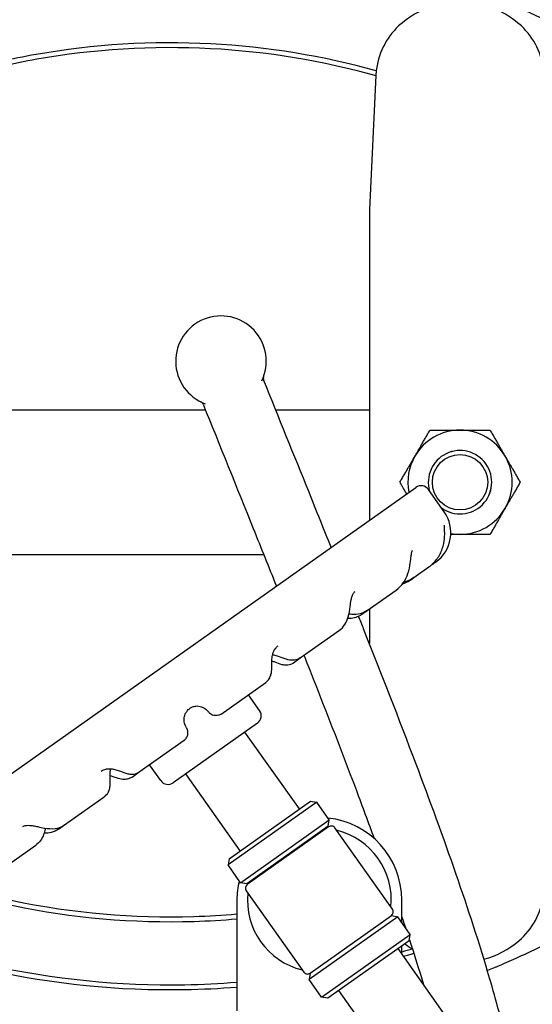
# Model space of a CAD drawing. Header units: inches. Extents: x 24 to 1128, y -69 to 748.
# Tile 537 of 656: x 972 to 979, y 181 to 195. Entities that reach past the tile are written whole.
import ezdxf

# ---------------------------------------------------------------- set-up
doc = ezdxf.new("R2010")
doc.units = ezdxf.units.IN
doc.header["$LTSCALE"] = 32
doc.header["$MEASUREMENT"] = 0
doc.layers.add('Visible (ANSI)', color=7, linetype='Continuous', lineweight=30)

msp = doc.modelspace()

# ---------------------------------------------------------------- linework, layer by layer
at = {"layer": 'Visible (ANSI)'}
for p, q in [((976.87308, 194.15884), (976.78453, 192.30758)), ((976.78453, 192.30758), (976.78453, 190.34721)), ((976.78453, 190.34721), (976.78453, 188.02307)), ((971.28453, 189.54617), (974.51994, 189.54617)), ((975.49056, 189.54617), (976.78453, 189.54617)), ((970.28168, 183.42147), (977.42427, 188.47576)), ((977.81512, 188.13982), (977.59851, 188.44593)), ((975.32656, 187.54617), (971.28453, 187.54617)), ((977.39898, 187.23282), (977.6045, 187.37825)), ((977.67532, 187.42837), (977.68519, 187.43535)), ((977.68519, 187.43535), (977.69579, 187.44286)), ((977.35478, 187.20155), (977.39898, 187.23282)), ((976.75474, 186.77694), (977.15086, 187.05724)), ((976.68155, 186.72515), (976.75474, 186.77694)), ((976.78453, 186.79802), (976.78453, 186.74513)), ((976.78453, 186.74513), (976.78453, 186.31995)), ((975.83017, 186.12269), (976.36911, 186.50406)), ((975.73681, 186.05663), (975.83017, 186.12269)), ((974.7368, 185.34899), (975.35356, 185.78543)), ((975.26796, 185.39629), (975.11303, 185.61522)), ((975.23812, 185.22204), (974.07735, 184.40065)), ((975.81681, 184.03898), (975.06588, 185.10016)), ((973.6065, 184.54916), (974.22668, 184.98802)), ((973.90311, 184.43048), (973.74818, 184.64942)), ((973.50766, 184.47922), (973.6065, 184.54916)), ((975.00051, 183.46135), (974.24959, 184.52253)), ((972.57559, 183.81966), (973.1244, 184.20801)), ((976.05698, 184.13237), (974.83254, 183.26592)), ((974.84746, 183.35304), (975.96986, 184.14729)), ((975.96986, 184.14729), (976.05698, 184.13237)), ((976.23027, 183.88748), (976.05698, 184.13237)), ((972.4921, 183.76058), (972.57559, 183.81966)), ((975.00583, 183.02103), (976.23027, 183.88748)), ((976.21536, 183.80036), (975.09295, 183.00611)), ((976.22113, 183.7922), (975.09873, 182.99795)), ((976.21536, 183.80036), (976.23027, 183.88748)), ((976.06808, 183.68389), (976.0623, 183.69205)), ((977.1025, 182.65487), (976.30825, 183.77728)), ((976.83819, 183.6629), (976.83921, 183.64152)), ((971.76843, 183.24849), (972.17967, 183.5395)), ((974.84746, 183.35304), (974.83254, 183.26592)), ((975.00583, 183.02103), (974.83254, 183.26592)), ((975.25178, 183.10626), (975.24601, 183.11442)), ((975.09295, 183.00611), (975.00583, 183.02103)), ((975.08381, 182.91083), (975.87806, 181.78842)), ((974.95566, 182.78285), (974.95566, 181.25206)), ((977.23066, 182.47377), (977.23066, 182.78285)), ((975.96518, 181.77351), (977.08758, 182.56775)), ((977.08758, 182.56775), (977.1747, 182.55284)), ((977.1747, 182.55284), (975.95026, 181.68639)), ((977.34799, 182.30795), (977.1747, 182.55284)), ((976.12355, 181.4415), (977.34799, 182.30795)), ((977.33308, 182.22083), (977.34799, 182.30795)), ((977.33308, 182.22083), (976.21067, 181.42658)), ((977.85874, 181.15337), (977.18002, 182.11252)), ((977.23066, 182.04097), (977.23066, 182.14835)), ((975.96518, 181.77351), (975.95026, 181.68639)), ((976.12355, 181.4415), (975.95026, 181.68639)), ((977.04245, 180.57574), (976.36373, 181.53489)), ((976.21067, 181.42658), (976.12355, 181.4415))]:
    msp.add_line(p, q, dxfattribs=at)
msp.add_circle((978.03453, 188.54617), 0.38194, dxfattribs=at)
for centre, radius, start, end in [((974.03453, 187.54617), 14.5, 341.178513, 78.059456), ((974.03453, 187.54617), 12.75, 304.209033, 76.391039), ((978.03453, 193.92117), 1.25, 49.428759, 130.571241), ((977.87193, 194.11107), 1, 130.571241, 172.034452), ((978.19713, 194.11107), 1, 7.965548, 49.428759), ((974.73505, 190.2155), 0.625, 334.258997, 249.703178), ((975.38181, 189.98237), 0.0625, 160.178566, 201.986754), ((974.43132, 189.59873), 0.0625, 21.986749, 63.782251), ((978.03453, 188.54617), 0.719, 90, 150), ((978.03453, 188.54617), 0.719, 30, 90), ((978.03453, 188.54617), 0.43764, 234.273478, 196.29504), ((978.03453, 188.54617), 0.4375, 234.219876, 196.348642), ((978.03453, 188.54617), 0.719, 150, 191.05786), ((978.03453, 188.54617), 0.719, 330, 30), ((977.49647, 188.37373), 0.125, 35.284259, 125.284259), ((977.40698, 187.851), 0.5, 305.284259, 35.284259), ((978.03453, 188.54617), 0.719, 270, 330), ((978.03453, 188.54617), 0.719, 259.768616, 270), ((975.16592, 185.32408), 0.125, 305.284259, 35.284259), ((974.00515, 184.50269), 0.125, 215.284259, 305.284259), ((976.09316, 182.78285), 1.1375, 0, 84.034652), ((976.25724, 183.74118), 0.0625, 35.284259, 125.284259), ((976.09316, 182.78285), 0.9925, 84.367988, 85.257404), ((976.09316, 182.78285), 0.9925, 354.367988, 76.20053), ((976.09316, 182.78285), 1.1375, 166.533866, 180), ((975.13483, 182.94693), 0.0625, 125.284259, 215.284259), ((976.09316, 182.78285), 0.9925, 165.311115, 166.20053), ((976.09316, 182.78285), 0.9925, 174.367988, 256.20053), ((978.19713, 182.98127), 1, 310.571241, 352.034452), ((977.05148, 182.61877), 0.0625, 305.284259, 35.284259), ((978.03453, 183.17117), 1.25, 232.529525, 238.264999), ((978.03453, 183.17117), 1.25, 285.325033, 310.571241), ((975.92907, 181.82452), 0.0625, 215.284259, 305.284259)]:
    msp.add_arc(centre, radius, start, end, dxfattribs=at)
for points, knots in [([(964.46724, 188.54617), (964.46724, 188.73565), (964.47618, 188.92621), (964.49396, 189.11524), (964.49521, 189.12854), (964.49651, 189.14184), (964.49785, 189.15513), (964.49858, 189.16245), (964.49934, 189.16978), (964.5001, 189.1771), (964.51985, 189.3663), (964.54841, 189.55419), (964.58554, 189.74037), (964.58675, 189.74645), (964.58797, 189.75252), (964.5892, 189.75859), (964.59351, 189.77987), (964.59793, 189.80112), (964.60246, 189.82234), (964.6187, 189.89837), (964.63637, 189.97414), (964.65546, 190.04955), (964.65606, 190.05191), (964.65666, 190.05427), (964.65726, 190.05663), (964.69141, 190.19091), (964.72995, 190.32376), (964.77268, 190.45499), (964.79311, 190.51771), (964.81451, 190.58013), (964.83687, 190.6422), (964.8383, 190.64619), (964.83974, 190.65018), (964.84119, 190.65417), (964.87465, 190.74649), (964.91022, 190.83803), (964.9478, 190.92864), (964.95058, 190.93534), (964.95337, 190.94203), (964.95617, 190.94871), (964.97269, 190.98819), (964.9896, 191.02748), (965.00688, 191.06659), (965.06981, 191.20905), (965.13773, 191.34913), (965.21013, 191.48629), (965.21615, 191.49769), (965.2222, 191.50908), (965.22828, 191.52044), (965.25155, 191.56392), (965.27526, 191.6071), (965.29941, 191.64997), (965.31953, 191.68569), (965.33998, 191.72126), (965.36075, 191.75664), (965.36855, 191.76993), (965.37639, 191.7832), (965.38428, 191.79644), (965.46689, 191.93509), (965.55435, 192.07085), (965.64552, 192.20257), (965.6631, 192.22796), (965.68086, 192.25327), (965.69879, 192.27849), (965.70998, 192.29422), (965.72123, 192.30991), (965.73256, 192.32557), (965.78233, 192.39438), (965.83335, 192.4624), (965.88538, 192.52935), (965.89825, 192.5459), (965.91117, 192.56239), (965.92416, 192.57881), (965.96173, 192.62632), (965.99977, 192.67325), (966.03819, 192.71952), (966.11979, 192.81778), (966.20471, 192.91495), (966.29155, 193.00952), (966.30728, 193.02665), (966.32307, 193.04369), (966.33892, 193.06064), (966.38286, 193.10765), (966.42721, 193.15395), (966.47171, 193.19931), (966.4845, 193.21235), (966.49736, 193.22538), (966.5103, 193.23838), (966.52707, 193.25525), (966.54396, 193.27208), (966.56095, 193.28887), (966.61513, 193.3424), (966.67036, 193.39545), (966.72622, 193.44764), (966.79723, 193.51398), (966.86925, 193.5789), (966.94129, 193.64168), (966.95314, 193.652), (966.96504, 193.66232), (966.97699, 193.67261), (966.99565, 193.68869), (967.01443, 193.70473), (967.03332, 193.72073), (967.09594, 193.77375), (967.15974, 193.82621), (967.22412, 193.87764), (967.24361, 193.89321), (967.26315, 193.90868), (967.28273, 193.92405), (967.33562, 193.96557), (967.38877, 194.0063), (967.44182, 194.04603), (967.54004, 194.1196), (967.64143, 194.19235), (967.74392, 194.26274), (967.76417, 194.27666), (967.78447, 194.29048), (967.8048, 194.30421), (967.85917, 194.34092), (967.91371, 194.3769), (967.96808, 194.41198), (967.98392, 194.42219), (967.99982, 194.43239), (968.01579, 194.44255), (968.036, 194.45542), (968.05631, 194.46824), (968.07671, 194.48101), (968.13519, 194.51762), (968.19439, 194.55378), (968.25392, 194.58927), (968.34109, 194.64124), (968.429, 194.69177), (968.51639, 194.74025), (968.5382, 194.75235), (968.56009, 194.7644), (968.58207, 194.77637), (968.602, 194.78723), (968.62199, 194.79804), (968.64204, 194.80879), (968.71914, 194.85011), (968.79714, 194.89062), (968.87573, 194.93013), (968.89535, 194.94), (968.915, 194.9498), (968.93469, 194.95954), (968.93913, 194.96174), (968.94358, 194.96393), (968.94802, 194.96612), (968.99304, 194.98831), (969.03812, 195.01011), (969.08319, 195.03152), (969.2146, 195.09391), (969.34756, 195.15362), (969.48154, 195.21049), (969.49988, 195.21828), (969.51824, 195.22601), (969.53661, 195.23369), (969.57978, 195.25173), (969.62304, 195.26947), (969.66638, 195.28691), (969.70844, 195.30384), (969.75062, 195.32051), (969.79291, 195.33691), (969.8104, 195.34369), (969.82791, 195.35043), (969.84544, 195.35713), (969.98402, 195.41005), (970.12372, 195.46013), (970.26414, 195.50732), (970.31947, 195.52591), (970.37496, 195.54407), (970.4306, 195.5618), (970.44609, 195.56674), (970.46159, 195.57164), (970.4771, 195.57651), (970.56977, 195.60559), (970.6628, 195.63346), (970.75613, 195.66013), (970.77047, 195.66422), (970.78481, 195.66829), (970.79916, 195.67233), (970.82415, 195.67936), (970.84915, 195.68631), (970.87418, 195.69317), (971.05448, 195.74259), (971.23609, 195.7876), (971.41856, 195.82821), (971.43031, 195.83082), (971.44206, 195.83342), (971.45382, 195.836), (971.46728, 195.83895), (971.48074, 195.84187), (971.49421, 195.84478), (971.58082, 195.86345), (971.66765, 195.88114), (971.75466, 195.89785), (971.765, 195.89983), (971.77535, 195.9018), (971.7857, 195.90376), (971.89751, 195.92492), (972.00962, 195.94447), (972.12198, 195.9624), (972.22621, 195.97904), (972.33067, 195.9943), (972.43529, 196.00818), (972.44268, 196.00916), (972.45008, 196.01013), (972.45747, 196.0111), (972.55661, 196.02406), (972.65589, 196.03578), (972.75527, 196.04627), (972.76319, 196.04711), (972.77111, 196.04794), (972.77903, 196.04876), (972.78486, 196.04936), (972.7907, 196.04996), (972.79654, 196.05056), (972.99502, 196.07082), (973.19412, 196.08618), (973.39328, 196.09664), (973.41901, 196.09799), (973.44478, 196.09927), (973.47057, 196.10046), (973.47321, 196.10058), (973.47585, 196.1007), (973.47849, 196.10082), (973.59118, 196.10595), (973.70437, 196.10953), (973.81756, 196.11154), (973.8184, 196.11156), (973.81925, 196.11157), (973.8201, 196.11159), (973.89136, 196.11284), (973.96262, 196.11346), (974.03376, 196.11347), (974.03402, 196.11347), (974.03427, 196.11347), (974.03453, 196.11347)], [0.713770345, 0.713770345, 0.713770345, 0.713770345, 0.723953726, 0.723953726, 0.723953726, 0.724670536, 0.724670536, 0.724670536, 0.725065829, 0.725065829, 0.725065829, 0.735280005, 0.735280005, 0.735280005, 0.73561331, 0.73561331, 0.73561331, 0.736781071, 0.736781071, 0.736781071, 0.740963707, 0.740963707, 0.740963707, 0.7410946, 0.7410946, 0.7410946, 0.748544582, 0.748544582, 0.748544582, 0.752105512, 0.752105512, 0.752105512, 0.752334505, 0.752334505, 0.752334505, 0.757635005, 0.757635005, 0.757635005, 0.758026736, 0.758026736, 0.758026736, 0.760339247, 0.760339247, 0.760339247, 0.768763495, 0.768763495, 0.768763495, 0.769463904, 0.769463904, 0.769463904, 0.772143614, 0.772143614, 0.772143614, 0.77437648, 0.77437648, 0.77437648, 0.775215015, 0.775215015, 0.775215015, 0.783997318, 0.783997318, 0.783997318, 0.785690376, 0.785690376, 0.785690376, 0.786746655, 0.786746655, 0.786746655, 0.791390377, 0.791390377, 0.791390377, 0.792538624, 0.792538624, 0.792538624, 0.795860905, 0.795860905, 0.795860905, 0.802916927, 0.802916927, 0.802916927, 0.804194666, 0.804194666, 0.804194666, 0.807738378, 0.807738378, 0.807738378, 0.808756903, 0.808756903, 0.808756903, 0.810077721, 0.810077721, 0.810077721, 0.814289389, 0.814289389, 0.814289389, 0.819643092, 0.819643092, 0.819643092, 0.820523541, 0.820523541, 0.820523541, 0.821898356, 0.821898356, 0.821898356, 0.826456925, 0.826456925, 0.826456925, 0.82783697, 0.82783697, 0.82783697, 0.831564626, 0.831564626, 0.831564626, 0.838466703, 0.838466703, 0.838466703, 0.839830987, 0.839830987, 0.839830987, 0.843480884, 0.843480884, 0.843480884, 0.844543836, 0.844543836, 0.844543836, 0.845889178, 0.845889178, 0.845889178, 0.849746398, 0.849746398, 0.849746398, 0.85539408, 0.85539408, 0.85539408, 0.85680352, 0.85680352, 0.85680352, 0.858081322, 0.858081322, 0.858081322, 0.862993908, 0.862993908, 0.862993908, 0.864220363, 0.864220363, 0.864220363, 0.864497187, 0.864497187, 0.864497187, 0.867299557, 0.867299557, 0.867299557, 0.875469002, 0.875469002, 0.875469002, 0.876587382, 0.876587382, 0.876587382, 0.879214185, 0.879214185, 0.879214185, 0.881763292, 0.881763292, 0.881763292, 0.882817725, 0.882817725, 0.882817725, 0.891152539, 0.891152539, 0.891152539, 0.894436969, 0.894436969, 0.894436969, 0.895351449, 0.895351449, 0.895351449, 0.90081404, 0.90081404, 0.90081404, 0.901653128, 0.901653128, 0.901653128, 0.903114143, 0.903114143, 0.903114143, 0.913641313, 0.913641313, 0.913641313, 0.9143192, 0.9143192, 0.9143192, 0.915095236, 0.915095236, 0.915095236, 0.920086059, 0.920086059, 0.920086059, 0.920679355, 0.920679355, 0.920679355, 0.927089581, 0.927089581, 0.927089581, 0.933036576, 0.933036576, 0.933036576, 0.933456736, 0.933456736, 0.933456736, 0.939090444, 0.939090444, 0.939090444, 0.939539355, 0.939539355, 0.939539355, 0.939870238, 0.939870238, 0.939870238, 0.951116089, 0.951116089, 0.951116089, 0.952569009, 0.952569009, 0.952569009, 0.952717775, 0.952717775, 0.952717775, 0.959065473, 0.959065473, 0.959065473, 0.959112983, 0.959112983, 0.959112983, 0.963109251, 0.963109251, 0.963109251, 0.963123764, 0.963123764, 0.963123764, 0.963123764]), ([(975.99131, 195.95526), (976.18017, 195.92438), (976.36876, 195.88888), (976.55655, 195.84871), (976.56801, 195.84626), (976.57947, 195.84379), (976.59092, 195.8413), (976.69736, 195.8182), (976.80353, 195.7936), (976.90934, 195.7675), (976.92216, 195.76433), (976.93498, 195.76115), (976.9478, 195.75794), (977.16808, 195.7028), (977.38673, 195.64115), (977.60288, 195.57307), (977.6183, 195.56822), (977.63371, 195.56333), (977.6491, 195.55841), (977.73556, 195.53076), (977.82161, 195.50209), (977.9072, 195.47239), (977.91896, 195.46831), (977.93072, 195.46421), (977.94247, 195.46009), (977.95917, 195.45423), (977.97587, 195.44833), (977.99255, 195.44239), (978.1991, 195.36881), (978.40442, 195.28869), (978.60744, 195.20202), (978.62584, 195.19416), (978.64423, 195.18625), (978.6626, 195.17828), (978.75276, 195.13918), (978.84244, 195.09879), (978.93153, 195.05713), (978.95045, 195.04828), (978.96936, 195.03937), (978.98823, 195.0304), (979.03312, 195.00907), (979.07784, 194.98742), (979.1224, 194.96545), (979.26978, 194.89278), (979.41529, 194.8166), (979.55845, 194.73705), (979.57844, 194.72594), (979.59838, 194.71477), (979.61828, 194.70353), (979.64683, 194.6874), (979.67528, 194.67114), (979.70362, 194.65475), (979.74088, 194.63321), (979.77806, 194.61138), (979.81514, 194.58928), (979.83014, 194.58033), (979.84513, 194.57134), (979.8601, 194.56231), (979.88068, 194.54989), (979.90123, 194.53738), (979.92175, 194.52478), (980.10702, 194.41104), (980.28955, 194.29025), (980.46776, 194.16278), (980.48782, 194.14843), (980.50782, 194.134), (980.52776, 194.11949), (980.60948, 194.06002), (980.69025, 193.99914), (980.76993, 193.9369), (980.78921, 193.92184), (980.80843, 193.9067), (980.82758, 193.89147), (980.9707, 193.77775), (981.11018, 193.65957), (981.2449, 193.53768), (981.27598, 193.50957), (981.30691, 193.48116), (981.33769, 193.45245), (981.33941, 193.45085), (981.34112, 193.44925), (981.34284, 193.44765), (981.35907, 193.43248), (981.37526, 193.41724), (981.3914, 193.40191), (981.4633, 193.33364), (981.53429, 193.26377), (981.60415, 193.19238), (981.62087, 193.1753), (981.63752, 193.15812), (981.65411, 193.14087), (981.76638, 193.02406), (981.87556, 192.90332), (981.98084, 192.77914), (981.99473, 192.76276), (982.00855, 192.74632), (982.02231, 192.72982), (982.04823, 192.69871), (982.07391, 192.6674), (982.09932, 192.63589), (982.11222, 192.6199), (982.12505, 192.60386), (982.13781, 192.58777), (982.20178, 192.50713), (982.26404, 192.42522), (982.32443, 192.34221), (982.33551, 192.32699), (982.34652, 192.31173), (982.35747, 192.29644), (982.38221, 192.26188), (982.40662, 192.22713), (982.4307, 192.19221), (982.44101, 192.17726), (982.45126, 192.16227), (982.46145, 192.14725), (982.46443, 192.14287), (982.4674, 192.13848), (982.47036, 192.13409), (982.52538, 192.05261), (982.57903, 191.96955), (982.63112, 191.885), (982.6399, 191.87076), (982.64863, 191.85647), (982.65731, 191.84215), (982.68048, 191.80393), (982.70332, 191.76542), (982.72583, 191.72663), (982.7336, 191.71324), (982.74133, 191.69981), (982.74902, 191.68635), (982.80248, 191.59276), (982.85402, 191.49744), (982.90329, 191.40079), (982.90874, 191.39009), (982.91417, 191.37937), (982.91957, 191.36864), (982.942, 191.32405), (982.96395, 191.27919), (982.98538, 191.2341), (982.98969, 191.22504), (982.99398, 191.21596), (982.99825, 191.20688), (983.04678, 191.10358), (983.09265, 190.99906), (983.13571, 190.89352), (983.13803, 190.88782), (983.14034, 190.88212), (983.14265, 190.87642), (983.16364, 190.82455), (983.18395, 190.77243), (983.20357, 190.7201), (983.20509, 190.71603), (983.20662, 190.71195), (983.20814, 190.70788), (983.24292, 190.61451), (983.27548, 190.52048), (983.30577, 190.42595), (983.31174, 190.4073), (983.31763, 190.3886), (983.32345, 190.36986), (983.32383, 190.36863), (983.32421, 190.36741), (983.32459, 190.36618), (983.34231, 190.30891), (983.35927, 190.25122), (983.37542, 190.19324), (983.3755, 190.19296), (983.37557, 190.19268), (983.37565, 190.1924), (983.40767, 190.07734), (983.43651, 189.96105), (983.46198, 189.84378), (983.46286, 189.83974), (983.46373, 189.8357), (983.4646, 189.83165), (983.47633, 189.77713), (983.48734, 189.7224), (983.49761, 189.66749), (983.49877, 189.66128), (983.49992, 189.65506), (983.50107, 189.64884), (983.52155, 189.53738), (983.53899, 189.42518), (983.55331, 189.31246), (983.5547, 189.3015), (983.55606, 189.29052), (983.5574, 189.27955), (983.56329, 189.23105), (983.56859, 189.18252), (983.57331, 189.13398), (983.57461, 189.12064), (983.57586, 189.1073), (983.57707, 189.09396), (983.58667, 188.98786), (983.59347, 188.88174), (983.59748, 188.77578), (983.59815, 188.75811), (983.59874, 188.74044), (983.59926, 188.72277), (983.60049, 188.68059), (983.60127, 188.63844), (983.60162, 188.59634), (983.60179, 188.57651), (983.60185, 188.5567), (983.60182, 188.5369), (983.60181, 188.52722), (983.60177, 188.51754), (983.60171, 188.50787), (983.60114, 188.41788), (983.59857, 188.32771), (983.59397, 188.23748), (983.59275, 188.21346), (983.59138, 188.18944), (983.58988, 188.16542), (983.58763, 188.12973), (983.58507, 188.09403), (983.5822, 188.05834), (983.5801, 188.03226), (983.57782, 188.00619), (983.57539, 187.98012), (983.56667, 187.88699), (983.55579, 187.79387), (983.54282, 187.70135), (983.53863, 187.67143), (983.53421, 187.64156), (983.52958, 187.61175), (983.52502, 187.58237), (983.52025, 187.55304), (983.51527, 187.52377), (983.50992, 187.49235), (983.50434, 187.46099), (983.49851, 187.4297), (983.48236, 187.34292), (983.46438, 187.2567), (983.44464, 187.17113), (983.43689, 187.13751), (983.42886, 187.10398), (983.42057, 187.07057), (983.41867, 187.06295), (983.41677, 187.05533), (983.41485, 187.04771), (983.41052, 187.03055), (983.40612, 187.01342), (983.40165, 186.99631), (983.39268, 186.96198), (983.38343, 186.92776), (983.37391, 186.89367), (983.35212, 186.81573), (983.3289, 186.73843), (983.30431, 186.66187), (983.29609, 186.63627), (983.28772, 186.61076), (983.2792, 186.58533), (983.27595, 186.57565), (983.27269, 186.56599), (983.2694, 186.55633), (983.26326, 186.53829), (983.25703, 186.52027), (983.25072, 186.50227), (983.23823, 186.46662), (983.22541, 186.43107), (983.21227, 186.3956), (983.18638, 186.32571), (983.15925, 186.25618), (983.1309, 186.18708), (983.1161, 186.15099), (983.10096, 186.11501), (983.0855, 186.07916), (983.07866, 186.0633), (983.07176, 186.04746), (983.06479, 186.03165), (983.04884, 185.99545), (983.03256, 185.95938), (983.01595, 185.92345), (983.00751, 185.90518), (982.99898, 185.88695), (982.99037, 185.86876), (982.96765, 185.82074), (982.94435, 185.77299), (982.92048, 185.72552), (982.90223, 185.6892), (982.88364, 185.65304), (982.86473, 185.61706), (982.85734, 185.60299), (982.8499, 185.58895), (982.84241, 185.57495), (982.82299, 185.5386), (982.80326, 185.50248), (982.78323, 185.46658), (982.76078, 185.42634), (982.73796, 185.38639), (982.71478, 185.34672), (982.70156, 185.32411), (982.68823, 185.30159), (982.67478, 185.27917), (982.65321, 185.2432), (982.63135, 185.20748), (982.60921, 185.17201), (982.6013, 185.15933), (982.59334, 185.14668), (982.58536, 185.13407), (982.56278, 185.0984), (982.53991, 185.063), (982.51678, 185.02786), (982.48032, 184.97248), (982.44318, 184.91776), (982.40543, 184.86372), (982.36948, 184.81226), (982.33282, 184.76122), (982.29549, 184.71062), (982.27027, 184.67643), (982.24473, 184.64245), (982.2189, 184.60867), (982.1751, 184.5514), (982.13043, 184.49473), (982.08495, 184.43869), (982.05862, 184.40624), (982.03201, 184.37401), (982.00514, 184.342), (981.95764, 184.28541), (981.9093, 184.2295), (981.8602, 184.1743), (981.78359, 184.08818), (981.70509, 184.0038), (981.62492, 183.92126), (981.59754, 183.89307), (981.56996, 183.86509), (981.54219, 183.83733), (981.48767, 183.78282), (981.43242, 183.72915), (981.37653, 183.67635), (981.35983, 183.66057), (981.34307, 183.64487), (981.32626, 183.62924), (981.3147, 183.6185), (981.30311, 183.6078), (981.2915, 183.59714), (981.25467, 183.5633), (981.21758, 183.52985), (981.18025, 183.49677), (981.15963, 183.4785), (981.13894, 183.46035), (981.11818, 183.44231), (981.03542, 183.37041), (980.95112, 183.29998), (980.8655, 183.23117), (980.83454, 183.20629), (980.80341, 183.18161), (980.77211, 183.15715), (980.71703, 183.11409), (980.66142, 183.07169), (980.60532, 183.02994), (980.574, 183.00663), (980.54253, 182.98352), (980.51091, 182.96062), (980.50944, 182.95956), (980.50797, 182.95849), (980.5065, 182.95743), (980.36049, 182.85182), (980.21133, 182.75059), (980.05961, 182.65382), (980.02986, 182.63485), (980.00002, 182.61606), (979.97008, 182.59743), (979.90545, 182.55722), (979.84037, 182.51781), (979.7749, 182.4792), (979.74692, 182.46271), (979.71887, 182.44636), (979.69075, 182.43016), (979.6427, 182.40247), (979.59444, 182.37521), (979.54601, 182.34839), (979.54405, 182.3473), (979.54208, 182.34622), (979.54012, 182.34513), (979.42275, 182.28023), (979.30395, 182.21767), (979.18388, 182.15746), (979.15885, 182.14491), (979.13377, 182.13245), (979.10863, 182.12011), (979.03236, 182.08264), (978.9556, 182.04612), (978.8784, 182.01055), (978.85461, 181.99959), (978.83078, 181.98871), (978.80691, 181.97793), (978.71927, 181.93835), (978.63107, 181.89997), (978.54238, 181.8628), (978.52944, 181.85738), (978.51648, 181.85198), (978.50352, 181.84661), (978.47306, 181.83399), (978.44255, 181.82151), (978.41198, 181.80917)], [0, 0, 0, 0, 0.010790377, 0.010790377, 0.010790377, 0.011448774, 0.011448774, 0.011448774, 0.017568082, 0.017568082, 0.017568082, 0.018309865, 0.018309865, 0.018309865, 0.031060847, 0.031060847, 0.031060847, 0.031970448, 0.031970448, 0.031970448, 0.037079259, 0.037079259, 0.037079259, 0.037781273, 0.037781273, 0.037781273, 0.038778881, 0.038778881, 0.038778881, 0.051127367, 0.051127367, 0.051127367, 0.052246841, 0.052246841, 0.052246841, 0.057742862, 0.057742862, 0.057742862, 0.058910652, 0.058910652, 0.058910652, 0.061687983, 0.061687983, 0.061687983, 0.070874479, 0.070874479, 0.070874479, 0.072157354, 0.072157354, 0.072157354, 0.073997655, 0.073997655, 0.073997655, 0.076416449, 0.076416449, 0.076416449, 0.077395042, 0.077395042, 0.077395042, 0.078740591, 0.078740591, 0.078740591, 0.090891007, 0.090891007, 0.090891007, 0.092258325, 0.092258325, 0.092258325, 0.097860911, 0.097860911, 0.097860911, 0.099216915, 0.099216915, 0.099216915, 0.109348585, 0.109348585, 0.109348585, 0.111685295, 0.111685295, 0.111685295, 0.111815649, 0.111815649, 0.111815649, 0.113048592, 0.113048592, 0.113048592, 0.118540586, 0.118540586, 0.118540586, 0.119854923, 0.119854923, 0.119854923, 0.128751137, 0.128751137, 0.128751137, 0.129924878, 0.129924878, 0.129924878, 0.132137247, 0.132137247, 0.132137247, 0.133259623, 0.133259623, 0.133259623, 0.138885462, 0.138885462, 0.138885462, 0.139916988, 0.139916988, 0.139916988, 0.142248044, 0.142248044, 0.142248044, 0.143246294, 0.143246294, 0.143246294, 0.143537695, 0.143537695, 0.143537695, 0.148948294, 0.148948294, 0.148948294, 0.149859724, 0.149859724, 0.149859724, 0.152290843, 0.152290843, 0.152290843, 0.153129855, 0.153129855, 0.153129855, 0.158964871, 0.158964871, 0.158964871, 0.159610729, 0.159610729, 0.159610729, 0.162295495, 0.162295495, 0.162295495, 0.162835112, 0.162835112, 0.162835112, 0.168972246, 0.168972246, 0.168972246, 0.16930348, 0.16930348, 0.16930348, 0.172317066, 0.172317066, 0.172317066, 0.1725517, 0.1725517, 0.1725517, 0.177925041, 0.177925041, 0.177925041, 0.178985, 0.178985, 0.178985, 0.179054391, 0.179054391, 0.179054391, 0.182292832, 0.182292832, 0.182292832, 0.18230853, 0.18230853, 0.18230853, 0.188735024, 0.188735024, 0.188735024, 0.188956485, 0.188956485, 0.188956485, 0.191942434, 0.191942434, 0.191942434, 0.192280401, 0.192280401, 0.192280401, 0.198336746, 0.198336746, 0.198336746, 0.19892617, 0.19892617, 0.19892617, 0.201531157, 0.201531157, 0.201531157, 0.202247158, 0.202247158, 0.202247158, 0.207940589, 0.207940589, 0.207940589, 0.208890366, 0.208890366, 0.208890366, 0.211158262, 0.211158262, 0.211158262, 0.212225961, 0.212225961, 0.212225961, 0.212747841, 0.212747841, 0.212747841, 0.217602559, 0.217602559, 0.217602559, 0.218894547, 0.218894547, 0.218894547, 0.220814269, 0.220814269, 0.220814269, 0.222216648, 0.222216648, 0.222216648, 0.227225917, 0.227225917, 0.227225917, 0.228845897, 0.228845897, 0.228845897, 0.230442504, 0.230442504, 0.230442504, 0.232156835, 0.232156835, 0.232156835, 0.236912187, 0.236912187, 0.236912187, 0.238780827, 0.238780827, 0.238780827, 0.239207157, 0.239207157, 0.239207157, 0.240168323, 0.240168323, 0.240168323, 0.242097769, 0.242097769, 0.242097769, 0.246509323, 0.246509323, 0.246509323, 0.247984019, 0.247984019, 0.247984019, 0.24854499, 0.24854499, 0.24854499, 0.249592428, 0.249592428, 0.249592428, 0.25166721, 0.25166721, 0.25166721, 0.255756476, 0.255756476, 0.255756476, 0.257892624, 0.257892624, 0.257892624, 0.258837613, 0.258837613, 0.258837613, 0.261001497, 0.261001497, 0.261001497, 0.262101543, 0.262101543, 0.262101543, 0.26500469, 0.26500469, 0.26500469, 0.267225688, 0.267225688, 0.267225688, 0.268093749, 0.268093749, 0.268093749, 0.270346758, 0.270346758, 0.270346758, 0.272872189, 0.272872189, 0.272872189, 0.274312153, 0.274312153, 0.274312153, 0.276621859, 0.276621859, 0.276621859, 0.277447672, 0.277447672, 0.277447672, 0.279782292, 0.279782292, 0.279782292, 0.283461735, 0.283461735, 0.283461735, 0.286965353, 0.286965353, 0.286965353, 0.289332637, 0.289332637, 0.289332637, 0.293346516, 0.293346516, 0.293346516, 0.295670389, 0.295670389, 0.295670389, 0.299778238, 0.299778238, 0.299778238, 0.306186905, 0.306186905, 0.306186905, 0.308375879, 0.308375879, 0.308375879, 0.312674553, 0.312674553, 0.312674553, 0.313959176, 0.313959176, 0.313959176, 0.314842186, 0.314842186, 0.314842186, 0.317643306, 0.317643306, 0.317643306, 0.31919023, 0.31919023, 0.31919023, 0.325357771, 0.325357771, 0.325357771, 0.327587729, 0.327587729, 0.327587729, 0.331511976, 0.331511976, 0.331511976, 0.333702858, 0.333702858, 0.333702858, 0.333804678, 0.333804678, 0.333804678, 0.343916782, 0.343916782, 0.343916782, 0.345899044, 0.345899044, 0.345899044, 0.350179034, 0.350179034, 0.350179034, 0.352007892, 0.352007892, 0.352007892, 0.355133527, 0.355133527, 0.355133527, 0.355260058, 0.355260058, 0.355260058, 0.362831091, 0.362831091, 0.362831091, 0.364409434, 0.364409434, 0.364409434, 0.369197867, 0.369197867, 0.369197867, 0.370673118, 0.370673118, 0.370673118, 0.376089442, 0.376089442, 0.376089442, 0.376879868, 0.376879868, 0.376879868, 0.37873666, 0.37873666, 0.37873666, 0.37873666]), ([(976.87782, 194.2194), (976.14602, 194.42659), (975.37411, 194.55328), (973.787, 194.63626), (972.97145, 194.58648), (971.84697, 194.38719), (971.51523, 194.31106), (971.1913, 194.2193)], [1.209719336, 1.209719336, 1.209719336, 1.209719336, 1.501193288, 1.501193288, 1.802843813, 1.802843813, 1.931873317, 1.931873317, 1.931873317, 1.931873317]), ([(971.19619, 194.15572), (971.52192, 194.24844), (971.8557, 194.32526), (972.97761, 194.5241), (973.78845, 194.5736), (975.37061, 194.49087), (976.14217, 194.36374), (976.87293, 194.15582)], [-1.933496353, -1.933496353, -1.933496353, -1.933496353, -1.802843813, -1.802843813, -1.501193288, -1.501193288, -1.208096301, -1.208096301, -1.208096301, -1.208096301]), ([(976.2553, 187.64856), (976.15381, 187.90156), (976.05205, 188.15443), (975.74169, 188.92464), (975.53268, 189.44178), (975.32386, 189.95897)], [33.28230333, 33.28230333, 33.28230333, 33.28230333, 35.35913884, 35.35913884, 39.60933895, 39.60933895, 39.60933895, 39.60933895]), ([(974.48927, 189.62213), (974.72008, 189.05047), (974.95112, 188.47893), (975.28778, 187.64284), (975.39403, 187.37851), (975.49995, 187.11405)], [0.06227823, 0.06227823, 0.06227823, 0.06227823, 4.75987237, 4.75987237, 6.93101353, 6.93101353, 6.93101353, 6.93101353]), ([(974.94126, 181.01255), (974.93564, 181.01213), (974.93001, 181.01172), (974.92438, 181.01131), (974.91933, 181.01094), (974.91428, 181.01057), (974.90923, 181.01021), (974.68538, 180.99414), (974.46116, 180.98426), (974.23715, 180.98055), (974.23612, 180.98053), (974.23509, 180.98052), (974.23406, 180.9805), (974.14762, 180.97909), (974.0612, 180.9786), (973.97483, 180.97902), (973.94828, 180.97915), (973.92173, 180.97936), (973.89516, 180.97967), (973.89443, 180.97967), (973.8937, 180.97968), (973.89297, 180.97969), (973.66368, 180.98235), (973.43394, 180.99146), (973.20457, 181.00708), (973.20009, 181.00738), (973.19561, 181.00769), (973.19113, 181.008), (973.07857, 181.01579), (972.9661, 181.02515), (972.85382, 181.03607), (972.84734, 181.0367), (972.84086, 181.03734), (972.83438, 181.03798), (972.6077, 181.0604), (972.38186, 181.08919), (972.1574, 181.12433), (972.1469, 181.12598), (972.1364, 181.12764), (972.1259, 181.12931), (972.09203, 181.1347), (972.0582, 181.14024), (972.0244, 181.14593), (971.95355, 181.15784), (971.88274, 181.17041), (971.812, 181.18363), (971.79969, 181.18593), (971.78739, 181.18825), (971.77508, 181.19059), (971.55907, 181.23168), (971.34374, 181.27889), (971.12996, 181.33223), (971.11414, 181.33617), (971.09834, 181.34015), (971.08255, 181.34416), (971.01524, 181.36126), (970.94809, 181.37896), (970.88113, 181.39727), (970.8521, 181.40521), (970.82312, 181.41325), (970.79416, 181.42142), (970.77667, 181.42635), (970.75918, 181.43133), (970.74171, 181.43634), (970.53758, 181.49496), (970.33536, 181.55922), (970.13569, 181.62907), (970.13194, 181.63038), (970.12819, 181.63169), (970.12444, 181.63301), (970.10734, 181.63901), (970.09025, 181.64506), (970.07316, 181.65115), (969.98632, 181.68211), (969.89972, 181.71423), (969.81344, 181.74749), (969.79104, 181.75612), (969.76867, 181.76484), (969.74632, 181.77362), (969.68588, 181.79739), (969.62561, 181.82172), (969.56555, 181.84661), (969.55328, 181.85169), (969.54102, 181.8568), (969.52877, 181.86193), (969.4034, 181.91444), (969.27895, 181.96939), (969.15567, 182.02675), (969.13078, 182.03833), (969.10594, 182.05001), (969.08115, 182.06179), (968.99443, 182.10299), (968.90831, 182.14539), (968.8229, 182.18896), (968.79686, 182.20225), (968.77088, 182.21564), (968.74497, 182.22914), (968.67241, 182.26696), (968.60038, 182.30563), (968.52894, 182.34513), (968.48205, 182.37106), (968.43541, 182.39735), (968.38904, 182.42399), (968.31996, 182.46367), (968.2512, 182.5043), (968.18285, 182.54585), (968.15448, 182.5631), (968.12619, 182.5805), (968.09797, 182.59806), (968.02308, 182.64466), (967.94872, 182.69239), (967.87496, 182.74122), (967.84597, 182.76041), (967.81707, 182.77978), (967.78828, 182.79931), (967.70996, 182.85244), (967.63239, 182.90682), (967.55567, 182.96242), (967.46489, 183.02821), (967.37531, 183.09571), (967.28711, 183.16485), (967.25771, 183.1879), (967.22847, 183.21112), (967.19938, 183.23453), (967.13511, 183.28625), (967.07162, 183.33885), (967.00903, 183.39225), (966.9796, 183.41736), (966.95037, 183.44265), (966.92133, 183.46811), (966.91047, 183.47763), (966.89963, 183.48719), (966.88882, 183.49677), (966.88528, 183.49991), (966.88174, 183.50305), (966.8782, 183.50619), (966.8338, 183.54567), (966.78971, 183.58571), (966.74596, 183.62632), (966.65815, 183.70782), (966.57174, 183.79156), (966.48705, 183.87743), (966.45816, 183.90672), (966.42947, 183.93626), (966.40099, 183.96604), (966.34752, 184.02196), (966.2948, 184.07872), (966.2429, 184.13629), (966.23152, 184.14892), (966.22017, 184.16159), (966.20887, 184.17429), (966.19245, 184.19274), (966.17612, 184.21128), (966.15988, 184.22989), (966.06882, 184.33424), (965.98052, 184.4411), (965.89536, 184.55019), (965.86948, 184.58334), (965.84388, 184.6167), (965.81859, 184.65026), (965.80676, 184.66595), (965.795, 184.6817), (965.7833, 184.69748), (965.75817, 184.73137), (965.73336, 184.76546), (965.70886, 184.79973), (965.68454, 184.83375), (965.66054, 184.86794), (965.63686, 184.90231), (965.61481, 184.93431), (965.59296, 184.96657), (965.57134, 184.99908), (965.54785, 185.03437), (965.52463, 185.06997), (965.50167, 185.10585), (965.49137, 185.12195), (965.48112, 185.13812), (965.47092, 185.15434), (965.44847, 185.19007), (965.42628, 185.2261), (965.4044, 185.26236), (965.38759, 185.29021), (965.37095, 185.31821), (965.35451, 185.34634), (965.32989, 185.38847), (965.30569, 185.43089), (965.28193, 185.4736), (965.26195, 185.50951), (965.24228, 185.54562), (965.22293, 185.58192), (965.21321, 185.60016), (965.20356, 185.61846), (965.194, 185.6368), (965.17532, 185.67263), (965.15696, 185.70864), (965.13892, 185.74482), (965.11842, 185.78592), (965.09834, 185.82723), (965.07869, 185.86876), (965.06293, 185.90207), (965.04743, 185.93552), (965.03222, 185.9691), (965.01608, 186.00474), (965.00025, 186.04052), (964.98474, 186.07643), (964.97587, 186.09697), (964.96711, 186.11756), (964.95845, 186.13819), (964.94356, 186.17366), (964.92899, 186.20926), (964.91474, 186.24496), (964.88347, 186.32332), (964.85376, 186.40222), (964.82565, 186.48154), (964.81322, 186.5166), (964.80111, 186.55175), (964.78932, 186.58697), (964.78744, 186.59258), (964.78557, 186.5982), (964.7837, 186.60383), (964.77802, 186.62095), (964.7724, 186.63812), (964.76685, 186.65534), (964.75564, 186.69011), (964.7447, 186.72508), (964.73404, 186.76023), (964.70904, 186.84266), (964.68556, 186.9261), (964.66374, 187.01044), (964.66053, 187.02285), (964.65736, 187.03527), (964.65422, 187.04772), (964.64894, 187.06865), (964.64376, 187.08964), (964.63868, 187.11069), (964.63219, 187.1376), (964.62587, 187.1646), (964.61973, 187.19165), (964.61248, 187.22358), (964.60547, 187.25558), (964.59872, 187.28765), (964.56709, 187.43792), (964.54098, 187.58974), (964.52064, 187.74236), (964.51702, 187.7695), (964.51359, 187.79667), (964.51033, 187.82387), (964.48399, 188.04408), (964.46971, 188.26567), (964.46753, 188.48637), (964.46733, 188.50631), (964.46724, 188.52625), (964.46724, 188.54617)], [0.445925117, 0.445925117, 0.445925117, 0.445925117, 0.446243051, 0.446243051, 0.446243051, 0.446528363, 0.446528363, 0.446528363, 0.459174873, 0.459174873, 0.459174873, 0.459233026, 0.459233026, 0.459233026, 0.464113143, 0.464113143, 0.464113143, 0.465613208, 0.465613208, 0.465613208, 0.465654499, 0.465654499, 0.465654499, 0.478602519, 0.478602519, 0.478602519, 0.478855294, 0.478855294, 0.478855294, 0.485209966, 0.485209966, 0.485209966, 0.485576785, 0.485576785, 0.485576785, 0.498408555, 0.498408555, 0.498408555, 0.499008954, 0.499008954, 0.499008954, 0.50094645, 0.50094645, 0.50094645, 0.505007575, 0.505007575, 0.505007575, 0.505714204, 0.505714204, 0.505714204, 0.518120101, 0.518120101, 0.518120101, 0.519037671, 0.519037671, 0.519037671, 0.522947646, 0.522947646, 0.522947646, 0.52464227, 0.52464227, 0.52464227, 0.52566643, 0.52566643, 0.52566643, 0.537633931, 0.537633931, 0.537633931, 0.537858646, 0.537858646, 0.537858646, 0.538884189, 0.538884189, 0.538884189, 0.544096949, 0.544096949, 0.544096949, 0.545450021, 0.545450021, 0.545450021, 0.549108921, 0.549108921, 0.549108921, 0.549856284, 0.549856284, 0.549856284, 0.557503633, 0.557503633, 0.557503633, 0.559047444, 0.559047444, 0.559047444, 0.564448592, 0.564448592, 0.564448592, 0.566095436, 0.566095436, 0.566095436, 0.570707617, 0.570707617, 0.570707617, 0.573735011, 0.573735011, 0.573735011, 0.578244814, 0.578244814, 0.578244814, 0.580115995, 0.580115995, 0.580115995, 0.585081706, 0.585081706, 0.585081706, 0.587033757, 0.587033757, 0.587033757, 0.59234267, 0.59234267, 0.59234267, 0.598624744, 0.598624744, 0.598624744, 0.600718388, 0.600718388, 0.600718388, 0.605344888, 0.605344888, 0.605344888, 0.607520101, 0.607520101, 0.607520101, 0.608334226, 0.608334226, 0.608334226, 0.608601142, 0.608601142, 0.608601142, 0.611951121, 0.611951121, 0.611951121, 0.618675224, 0.618675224, 0.618675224, 0.620969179, 0.620969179, 0.620969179, 0.625275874, 0.625275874, 0.625275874, 0.626220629, 0.626220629, 0.626220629, 0.627592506, 0.627592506, 0.627592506, 0.635284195, 0.635284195, 0.635284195, 0.637621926, 0.637621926, 0.637621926, 0.638715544, 0.638715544, 0.638715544, 0.641064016, 0.641064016, 0.641064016, 0.643394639, 0.643394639, 0.643394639, 0.645564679, 0.645564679, 0.645564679, 0.647920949, 0.647920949, 0.647920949, 0.648978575, 0.648978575, 0.648978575, 0.651308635, 0.651308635, 0.651308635, 0.653098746, 0.653098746, 0.653098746, 0.655778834, 0.655778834, 0.655778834, 0.658031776, 0.658031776, 0.658031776, 0.659164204, 0.659164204, 0.659164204, 0.661376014, 0.661376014, 0.661376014, 0.663888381, 0.663888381, 0.663888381, 0.665904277, 0.665904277, 0.665904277, 0.668044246, 0.668044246, 0.668044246, 0.669268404, 0.669268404, 0.669268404, 0.671373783, 0.671373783, 0.671373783, 0.675994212, 0.675994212, 0.675994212, 0.678036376, 0.678036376, 0.678036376, 0.678362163, 0.678362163, 0.678362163, 0.679354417, 0.679354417, 0.679354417, 0.681358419, 0.681358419, 0.681358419, 0.686058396, 0.686058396, 0.686058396, 0.686749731, 0.686749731, 0.686749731, 0.687912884, 0.687912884, 0.687912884, 0.689400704, 0.689400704, 0.689400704, 0.691156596, 0.691156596, 0.691156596, 0.699384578, 0.699384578, 0.699384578, 0.70084809, 0.70084809, 0.70084809, 0.712699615, 0.712699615, 0.712699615, 0.713770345, 0.713770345, 0.713770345, 0.713770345]), ([(977.6045, 187.37825), (977.64772, 187.40884), (977.68616, 187.44668), (977.74896, 187.53221), (977.77318, 187.57965), (977.80638, 187.67609), (977.8156, 187.72421), (977.82338, 187.80732), (977.82338, 187.84237), (977.82145, 187.89553), (977.81998, 187.91532), (977.81842, 187.94028), (977.81809, 187.94809), (977.81806, 187.95301), (977.8181, 187.95376), (977.8181, 187.95376)], [3.68665541, 3.68665541, 3.68665541, 3.68665541, 3.99058832, 3.99058832, 4.29443423, 4.29443423, 4.58689858, 4.58689858, 4.83414426, 4.83414426, 5.03077697, 5.03077697, 5.17194956, 5.17194956, 5.22393643, 5.22393643, 5.22393643, 5.22393643]), ([(977.15086, 187.05724), (977.18944, 187.08454), (977.22361, 187.11906), (977.2792, 187.1975), (977.30046, 187.24208), (977.33184, 187.33585), (977.34125, 187.38515), (977.35274, 187.46469), (977.35613, 187.49633), (977.36204, 187.54176), (977.3645, 187.55777), (977.36907, 187.58029), (977.37115, 187.58806), (977.37442, 187.59799), (977.37569, 187.60077), (977.3764, 187.60215), (977.37649, 187.6023), (977.37649, 187.6023)], [10.59440627, 10.59440627, 10.59440627, 10.59440627, 10.88098288, 10.88098288, 11.1788497, 11.1788497, 11.49700011, 11.49700011, 11.73659465, 11.73659465, 11.90500481, 11.90500481, 12.03638992, 12.03638992, 12.14990301, 12.14990301, 12.18579013, 12.18579013, 12.18579013, 12.18579013]), ([(977.24223, 187.14575), (977.24326, 187.14607), (977.2443, 187.14641), (977.27821, 187.15744), (977.30979, 187.17227), (977.34432, 187.19433), (977.34959, 187.19788), (977.35478, 187.20155)], [5.050477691, 5.050477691, 5.050477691, 5.050477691, 5.057134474, 5.057134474, 5.269096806, 5.269096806, 5.30803607, 5.30803607, 5.30803607, 5.30803607]), ([(977.39898, 187.23282), (977.3604, 187.20552), (977.31642, 187.18469), (977.26662, 187.1706), (977.2625, 187.1695), (977.25837, 187.16846)], [7.079066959, 7.079066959, 7.079066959, 7.079066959, 7.366381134, 7.366381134, 7.392149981, 7.392149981, 7.392149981, 7.392149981]), ([(976.36911, 186.50406), (976.39891, 186.52514), (976.42457, 186.5522), (976.46658, 186.61551), (976.48135, 186.65147), (976.50572, 186.73582), (976.51212, 186.78402), (976.52267, 186.86342), (976.52687, 186.89505), (976.53606, 186.94169), (976.54031, 186.95862), (976.54909, 186.98561), (976.55358, 186.99646), (976.56281, 187.0145), (976.56751, 187.02156), (976.57685, 187.03302), (976.58139, 187.0371), (976.58557, 187.04006)], [7.04383947, 7.04383947, 7.04383947, 7.04383947, 7.28279148, 7.28279148, 7.5489996, 7.5489996, 7.90467556, 7.90467556, 8.16331812, 8.16331812, 8.33758484, 8.33758484, 8.49157903, 8.49157903, 8.65003725, 8.65003725, 8.82221925, 8.82221925, 8.82221925, 8.82221925]), ([(976.75474, 186.77694), (976.72494, 186.75586), (976.6914, 186.74086), (976.61816, 186.72227), (976.57877, 186.72019), (976.52796, 186.72337), (976.51476, 186.72475), (976.5016, 186.72654)], [10.602182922, 10.602182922, 10.602182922, 10.602182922, 10.839717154, 10.839717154, 11.103743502, 11.103743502, 11.197460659, 11.197460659, 11.197460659, 11.197460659]), ([(976.48714, 186.67244), (976.51631, 186.67128), (976.54633, 186.67306), (976.6068, 186.68599), (976.63713, 186.69751), (976.67041, 186.71757), (976.67605, 186.72126), (976.68155, 186.72515)], [4.873930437, 4.873930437, 4.873930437, 4.873930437, 5.081102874, 5.081102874, 5.293065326, 5.293065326, 5.337438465, 5.337438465, 5.337438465, 5.337438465]), ([(978.88497, 179.70314), (978.86455, 179.86827), (978.83886, 180.03257), (978.80927, 180.196), (978.77462, 180.38734), (978.7346, 180.57751), (978.61729, 181.08247), (978.5331, 181.39539), (978.30195, 182.18683), (978.14593, 182.66239), (977.80517, 183.6457), (977.6189, 184.15294), (977.19246, 185.28209), (976.9498, 185.90299), (976.68116, 186.58128), (976.65793, 186.63988), (976.63466, 186.69847)], [12.01822038, 12.01822038, 12.01822038, 12.01822038, 13.27601056, 13.27601056, 13.27601056, 14.7487208, 14.7487208, 17.20844318, 17.20844318, 21.01374034, 21.01374034, 25.12685102, 25.12685102, 30.20415586, 30.20415586, 30.68434538, 30.68434538, 30.68434538, 30.68434538]), ([(975.35356, 185.78543), (975.37218, 185.7986), (975.38799, 185.81569), (975.41275, 185.85381), (975.42062, 185.8746), (975.43382, 185.92513), (975.43508, 185.95269), (975.43646, 186.01628), (975.43519, 186.05216), (975.43866, 186.1129), (975.4415, 186.13701), (975.45025, 186.17658), (975.45514, 186.19241), (975.46704, 186.22127), (975.47398, 186.23419), (975.49051, 186.25853), (975.50043, 186.26964), (975.51478, 186.28205), (975.51864, 186.28507), (975.52259, 186.28787)], [10.59487559, 10.59487559, 10.59487559, 10.59487559, 10.72970808, 10.72970808, 10.88439094, 10.88439094, 11.14159693, 11.14159693, 11.4971823, 11.4971823, 11.73654585, 11.73654585, 11.91712608, 11.91712608, 12.09607241, 12.09607241, 12.30001182, 12.30001182, 12.37280244, 12.37280244, 12.37280244, 12.37280244]), ([(975.83017, 186.12269), (975.81155, 186.10952), (975.79016, 186.10028), (975.7459, 186.08961), (975.72361, 186.08911), (975.67131, 186.09359), (975.64477, 186.1017), (975.58377, 186.12223), (975.54974, 186.1361), (975.49404, 186.15311), (975.47345, 186.15823), (975.45149, 186.16173), (975.4493, 186.16205), (975.44713, 186.16235)], [7.07954079, 7.07954079, 7.07954079, 7.07954079, 7.21471532, 7.21471532, 7.36948126, 7.36948126, 7.62571258, 7.62571258, 7.97703875, 7.97703875, 8.18349981, 8.18349981, 8.20650191, 8.20650191, 8.20650191, 8.20650191]), ([(975.88063, 186.1584), (975.89457, 186.12318), (975.9085, 186.08796), (976.15365, 185.46757), (976.38213, 184.8814), (976.68679, 184.0732), (976.7687, 183.85318), (976.84929, 183.63271)], [9.54451864, 9.54451864, 9.54451864, 9.54451864, 9.83322568, 9.83322568, 14.62926697, 14.62926697, 16.41976616, 16.41976616, 16.41976616, 16.41976616]), ([(975.43693, 186.08276), (975.45144, 186.07792), (975.46568, 186.0726), (975.51041, 186.05536), (975.53914, 186.04292), (975.59262, 186.02907), (975.6135, 186.02512), (975.66389, 186.0258), (975.69494, 186.03186), (975.72783, 186.0506), (975.7324, 186.0535), (975.73681, 186.05663)], [9.776317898, 9.776317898, 9.776317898, 9.776317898, 9.926335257, 9.926335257, 10.250535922, 10.250535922, 10.426388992, 10.426388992, 10.610403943, 10.610403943, 10.640914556, 10.640914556, 10.640914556, 10.640914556]), ([(974.22668, 184.98802), (974.23758, 184.99573), (974.2471, 185.00525), (974.26241, 185.0256), (974.26781, 185.03632), (974.27612, 185.05826), (974.27795, 185.06861), (974.28021, 185.09), (974.27943, 185.09866), (974.27729, 185.11624), (974.27549, 185.12218), (974.27247, 185.13216), (974.27115, 185.13549), (974.26878, 185.14131), (974.26779, 185.14346), (974.26559, 185.14809), (974.2646, 185.14998), (974.26165, 185.15556), (974.26027, 185.15794), (974.2533, 185.1702), (974.24746, 185.18013), (974.23474, 185.21163), (974.22864, 185.23218), (974.22562, 185.27185), (974.22621, 185.28837), (974.23176, 185.31971), (974.23604, 185.33417), (974.24836, 185.36259), (974.2566, 185.37652), (974.27728, 185.40307), (974.29019, 185.41554), (974.30504, 185.42629), (974.30558, 185.42668), (974.30613, 185.42706)], [3.68672458, 3.68672458, 3.68672458, 3.68672458, 3.69153123, 3.69153123, 3.69683136, 3.69683136, 3.70380256, 3.70380256, 3.71458268, 3.71458268, 3.73203139, 3.73203139, 3.75194045, 3.75194045, 3.77508389, 3.77508389, 3.81156779, 3.81156779, 3.9003782, 3.9003782, 4.25605784, 4.25605784, 4.61173747, 4.61173747, 4.83696598, 4.83696598, 5.02990989, 5.02990989, 5.23227611, 5.23227611, 5.45662391, 5.45662391, 5.46512275, 5.46512275, 5.46512275, 5.46512275]), ([(974.7368, 185.34899), (974.7259, 185.34128), (974.71376, 185.33546), (974.68947, 185.3278), (974.67756, 185.32628), (974.6541, 185.32574), (974.64373, 185.32746), (974.6228, 185.33245), (974.61489, 185.33607), (974.59903, 185.34394), (974.59402, 185.34761), (974.58563, 185.35378), (974.58293, 185.35612), (974.57824, 185.36029), (974.57654, 185.36194), (974.57291, 185.36555), (974.57146, 185.3671), (974.56718, 185.37174), (974.56541, 185.37382), (974.55632, 185.3843), (974.54886, 185.39315), (974.52999, 185.40988), (974.52246, 185.4159), (974.50091, 185.43027), (974.48544, 185.43844), (974.45539, 185.44871), (974.44223, 185.45182), (974.41485, 185.45514), (974.40068, 185.45533), (974.3704, 185.45234), (974.35397, 185.44851), (974.32535, 185.43764), (974.31298, 185.43128), (974.30145, 185.42364)], [7.24610456, 7.24610456, 7.24610456, 7.24610456, 7.25088169, 7.25088169, 7.25614731, 7.25614731, 7.26307072, 7.26307072, 7.27377245, 7.27377245, 7.29107811, 7.29107811, 7.31082284, 7.31082284, 7.33383131, 7.33383131, 7.37018471, 7.37018471, 7.45889485, 7.45889485, 7.81006063, 7.81006063, 7.98564352, 7.98564352, 8.23887583, 8.23887583, 8.41535022, 8.41535022, 8.59201414, 8.59201414, 8.80161942, 8.80161942, 8.97729256, 8.97729256, 8.97729256, 8.97729256]), ([(973.08291, 184.56148), (973.09702, 184.57146), (973.11346, 184.57952), (973.14744, 184.58968), (973.16458, 184.59257), (973.19846, 184.59414), (973.21522, 184.59335), (973.24956, 184.58885), (973.26715, 184.58513), (973.30581, 184.57462), (973.32644, 184.5675), (973.3797, 184.54779), (973.41033, 184.53435), (973.46754, 184.52059), (973.48915, 184.51695), (973.5396, 184.51941), (973.56896, 184.52625), (973.59921, 184.54422), (973.6029, 184.54662), (973.6065, 184.54916)], [5.46619411, 5.46619411, 5.46619411, 5.46619411, 5.71863679, 5.71863679, 5.92936106, 5.92936106, 6.11092504, 6.11092504, 6.29408597, 6.29408597, 6.51429364, 6.51429364, 6.87061045, 6.87061045, 7.04876886, 7.04876886, 7.22295963, 7.22295963, 7.24777818, 7.24777818, 7.24777818, 7.24777818]), ([(973.21082, 184.59318), (973.20843, 184.58405), (973.20643, 184.57452), (973.20225, 184.54881), (973.2007, 184.53192), (973.19911, 184.49469), (973.19939, 184.4743), (973.2009, 184.42143), (973.20305, 184.39025), (973.19846, 184.33557), (973.19536, 184.31476), (973.17812, 184.26724), (973.16216, 184.23989), (973.13353, 184.21483), (973.12905, 184.2113), (973.1244, 184.20801)], [9.5751119, 9.5751119, 9.5751119, 9.5751119, 9.67910901, 9.67910901, 9.84683738, 9.84683738, 10.0465799, 10.0465799, 10.36961864, 10.36961864, 10.54547149, 10.54547149, 10.72987071, 10.72987071, 10.76215596, 10.76215596, 10.76215596, 10.76215596]), ([(973.50766, 184.47922), (973.48909, 184.46608), (973.4678, 184.45687), (973.42366, 184.44616), (973.4014, 184.44564), (973.34932, 184.44998), (973.32312, 184.45789), (973.26443, 184.47714), (973.23276, 184.48953), (973.19951, 184.49948)], [7.069106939, 7.069106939, 7.069106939, 7.069106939, 7.203849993, 7.203849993, 7.358519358, 7.358519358, 7.614838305, 7.614838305, 7.95304569, 7.95304569, 7.95304569, 7.95304569]), ([(972.00047, 183.79552), (972.00503, 183.79874), (972.01065, 183.80184), (972.02718, 183.80813), (972.03928, 183.81105), (972.06606, 183.81348), (972.07924, 183.81365), (972.10881, 183.81192), (972.12521, 183.80999), (972.16288, 183.80398), (972.18448, 183.79962), (972.23638, 183.78855), (972.26717, 183.78157), (972.34572, 183.7679), (972.39522, 183.76276), (972.48853, 183.77557), (972.53137, 183.79028), (972.57079, 183.81632), (972.5732, 183.81797), (972.57559, 183.81966)], [7.12530671, 7.12530671, 7.12530671, 7.12530671, 7.28864752, 7.28864752, 7.50212783, 7.50212783, 7.66042694, 7.66042694, 7.81967346, 7.81967346, 8.00281605, 8.00281605, 8.24417415, 8.24417415, 8.60175156, 8.60175156, 8.89388973, 8.89388973, 8.91319376, 8.91319376, 8.91319376, 8.91319376]), ([(972.3101, 183.77417), (972.30629, 183.75186), (972.30139, 183.72946), (972.28597, 183.67868), (972.27415, 183.65029), (972.24146, 183.59696), (972.22051, 183.57219), (972.19051, 183.54747), (972.18516, 183.54338), (972.17967, 183.5395)], [4.704078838, 4.704078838, 4.704078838, 4.704078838, 4.869140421, 4.869140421, 5.081102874, 5.081102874, 5.293065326, 5.293065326, 5.337438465, 5.337438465, 5.337438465, 5.337438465]), ([(972.4921, 183.76058), (972.46231, 183.7395), (972.42826, 183.7243), (972.36001, 183.70711), (972.32658, 183.70448), (972.29406, 183.70529)], [7.043720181, 7.043720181, 7.043720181, 7.043720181, 7.282670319, 7.282670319, 7.511626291, 7.511626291, 7.511626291, 7.511626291]), ([(971.22243, 182.86426), (971.43509, 182.80474), (971.65107, 182.75196), (972.67906, 182.53662), (973.52376, 182.46297), (974.56117, 182.49478), (974.75882, 182.50637), (974.95564, 182.52341)], [-1.927743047, -1.927743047, -1.927743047, -1.927743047, -1.843160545, -1.843160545, -1.52993878, -1.52993878, -1.456077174, -1.456077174, -1.456077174, -1.456077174]), ([(974.95564, 182.58615), (974.7582, 182.56895), (974.55991, 182.55727), (973.52674, 182.52559), (972.68693, 182.59882), (971.68273, 182.80918), (971.48519, 182.85689), (971.29041, 182.91028)], [1.455400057, 1.455400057, 1.455400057, 1.455400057, 1.52993878, 1.52993878, 1.843160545, 1.843160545, 1.920927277, 1.920927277, 1.920927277, 1.920927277]), ([(970.61867, 182.06611), (970.91826, 181.97114), (971.22405, 181.88881), (972.41175, 181.62367), (973.32541, 181.53216), (974.47648, 181.55207), (974.71652, 181.56369), (974.95564, 181.5827)], [-5.112178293, -5.112178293, -5.112178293, -5.112178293, -5.001690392, -5.001690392, -4.689336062, -4.689336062, -4.606944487, -4.606944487, -4.606944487, -4.606944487]), ([(974.95564, 181.6454), (974.71618, 181.62626), (974.47577, 181.61456), (973.32921, 181.59473), (972.42043, 181.68577), (971.25838, 181.94519), (970.97277, 182.02127), (970.69254, 182.10843)], [4.606373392, 4.606373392, 4.606373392, 4.606373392, 4.689336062, 4.689336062, 5.001690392, 5.001690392, 5.10538788, 5.10538788, 5.10538788, 5.10538788])]:
    msp.add_open_spline(points, degree=3, knots=knots, dxfattribs=at)
for points in [[(976.88158, 194.24965), (976.87737, 194.21951), (976.87453, 194.18921), (976.87308, 194.15884)], [(977.63892, 187.40496), (977.65139, 187.41222), (977.66351, 187.42001), (977.67532, 187.42837)], [(977.68519, 187.43535), (977.67171, 187.42581), (977.65783, 187.417), (977.64349, 187.40887)], [(977.23069, 182.55139), (977.2473, 182.50224), (977.26381, 182.45305), (977.2802, 182.40384)], [(977.3357, 182.2357), (977.40277, 182.03062), (977.46765, 181.82491), (977.52967, 181.61843)], [(977.37655, 182.10838), (977.32808, 182.0933), (977.27944, 182.07855), (977.23065, 182.06414)], [(977.25523, 182.00624), (977.3023, 182.02017), (977.34923, 182.03442), (977.396, 182.04897)]]:
    msp.add_open_spline(points, degree=3, dxfattribs=at)
for points, weights in [([(977.41186, 188.90567), (977.50819, 189.07251), (977.61942, 189.26517)], [1, 1.0379548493, 1]), ([(977.61942, 189.26517), (977.84188, 189.26517), (978.03453, 189.26517)], [1, 1.0379548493, 1]), ([(978.03453, 189.26517), (978.22719, 189.26517), (978.44965, 189.26517)], [1, 1.0379548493, 1]), ([(978.44965, 189.26517), (978.56088, 189.07251), (978.65721, 188.90567)], [1, 1.0379548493, 1]), ([(977.2043, 188.54617), (977.31553, 188.73882), (977.41186, 188.90567)], [1, 1.0379548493, 1]), ([(978.65721, 188.90567), (978.75353, 188.73882), (978.86476, 188.54617)], [1, 1.0379548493, 1]), ([(977.29696, 188.38568), (977.25284, 188.46211), (977.2043, 188.54617)], [1.01857509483, 1.01621424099, 1]), ([(978.86476, 188.54617), (978.75353, 188.35351), (978.65721, 188.18667)], [1, 1.0379548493, 1]), ([(978.65721, 188.18667), (978.56088, 188.01982), (978.44965, 187.82717)], [1, 1.0379548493, 1]), ([(978.03453, 187.82717), (977.97097, 187.82717), (977.90641, 187.82717)], [1, 1.01221178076, 1.01656540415]), ([(978.44965, 187.82717), (978.22719, 187.82717), (978.03453, 187.82717)], [1, 1.0379548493, 1])]:
    msp.add_rational_spline(points, weights, degree=2, dxfattribs=at)

doc.saveas('drawing.dxf')
